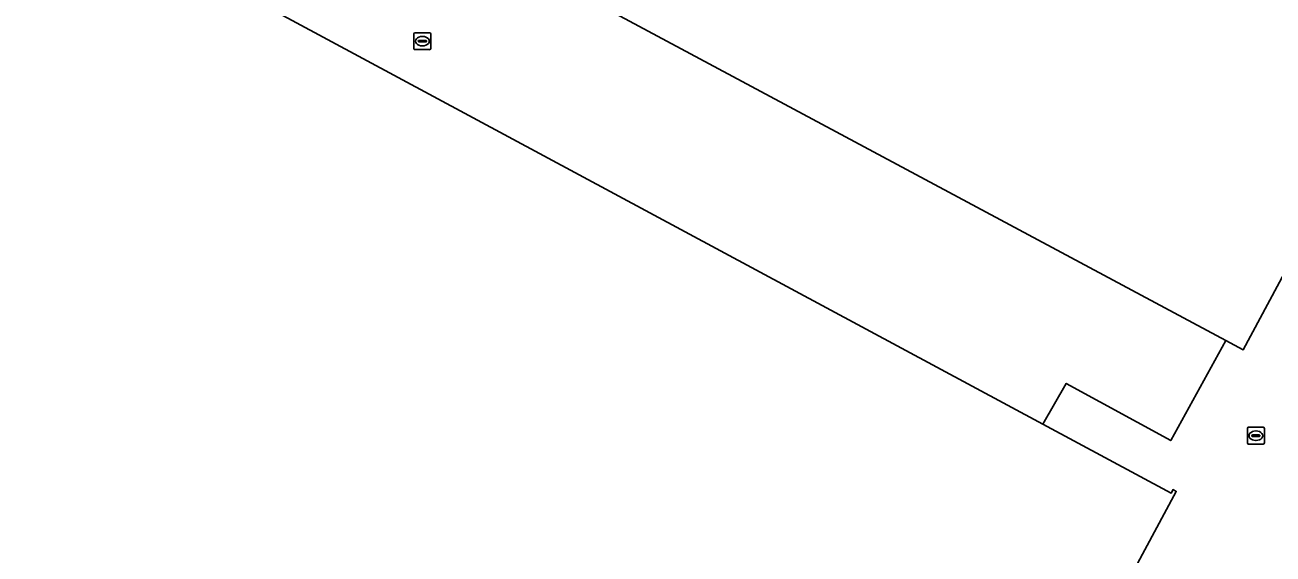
# Model space of a CAD drawing. Extents: x 159489 to 160304, y 383825 to 384531.
# Drawn here: x 159768.9 to 159842.4, y 384342.7 to 384373.9 of the extents above; entities that cross this region are included whole.
import ezdxf

# ---------------------------------------------------------------- set-up
doc = ezdxf.new("R2010")
doc.units = 0
for name, color, linetype in [('IMGEO_Kolk', 7, 'Continuous'), ('IMGEO_Pand', 7, 'Continuous'), ('IMGEO_Rijbaan_lokaal_open', 7, 'Continuous'), ('IMGEO_Rioolput', 7, 'Continuous'), ('IMGEO_Voetpad_open', 7, 'Continuous')]:
    doc.layers.add(name, color=color, linetype=linetype)

msp = doc.modelspace()

# ---------------------------------------------------------------- linework, layer by layer
at = {"layer": 'IMGEO_Kolk'}
for p, q in [((159841.012, 384350.149), (159841.864, 384350.149)), ((159840.937, 384349.223), (159840.937, 384350.075)), ((159841.196, 384349.643), (159841.196, 384349.655)), ((159841.634, 384349.606), (159841.236, 384349.606)), ((159841.239, 384349.692), (159841.637, 384349.692)), ((159841.448, 384349.369), (159841.423, 384349.369)), ((159841.425, 384349.929), (159841.45, 384349.929)), ((159841.68, 384349.655), (159841.68, 384349.643)), ((159841.938, 384350.075), (159841.938, 384349.223)), ((159841.864, 384349.149), (159841.012, 384349.149))]:
    msp.add_line(p, q, dxfattribs=at)
for points in [[(159841.012, 384350.149), (159841.864, 384350.149)], [(159840.937, 384349.223), (159840.937, 384350.075)], [(159841.938, 384350.075), (159841.938, 384349.223)], [(159841.864, 384349.149), (159841.012, 384349.149)]]:
    msp.add_lwpolyline(points, dxfattribs=at)
for centre, radius, start, end in [((159841.014, 384350.073), 0.0765, 91.55205, 178.44795), ((159841.014, 384350.073), 0.0765, 91.55205, 178.44795), ((159841.862, 384350.073), 0.0765, 1.55205, 88.44795), ((159841.862, 384350.073), 0.0765, 1.55205, 88.44795), ((159841.236, 384349.652), 0.0403, 85.87752, 175.75265), ((159841.233, 384349.642), 0.0366, 178.93798, 274.71019), ((159841.637, 384349.649), 0.043, 264.86636, 352.45326), ((159841.641, 384349.654), 0.0386, 1.73085, 96.63898), ((159841.014, 384349.225), 0.0765, 181.55205, 268.44795), ((159841.014, 384349.225), 0.0765, 181.55205, 268.44795), ((159841.862, 384349.225), 0.0765, 271.55205, 358.44795), ((159841.862, 384349.225), 0.0765, 271.55205, 358.44795)]:
    msp.add_arc(centre, radius, start, end, dxfattribs=at)
for centre, major_axis, ratio, start_param, end_param in [((159841.424, 384349.649), (-0.387, 0.002), 0.722429, 4.712389, 7.853982), ((159841.449, 384349.649), (-0.39, 0.002), 0.717154, 1.570796, 4.712389)]:
    msp.add_ellipse(centre, major_axis=major_axis, ratio=ratio, start_param=start_param, end_param=end_param, dxfattribs=at)
at = {"layer": 'IMGEO_Pand'}
msp.add_lwpolyline([(159820.367, 384393.976), (159808.338, 384400.421), (159808.22, 384400.2), (159808.634, 384399.978), (159803.696, 384390.828), (159801.96, 384387.612), (159797.015, 384378.449), (159796.609, 384378.665), (159796.468, 384378.4), (159839.667, 384355.269), (159840.696, 384354.718), (159853.289, 384378.19), (159853.651, 384378.489), (159853.339, 384378.867), (159846.64, 384386.981), (159846.255, 384386.663), (159846.354, 384386.59), (159843.582, 384381.538)], close=True, dxfattribs=at)
msp.add_lwpolyline([(159721.26, 384362.516), (159807.547, 384316.187), (159817.41, 384310.892), (159817.329, 384310.742), (159817.514, 384310.643), (159821.424, 384317.908), (159822.662, 384320.208), (159834.32, 384341.87), (159836.742, 384346.371), (159836.557, 384346.471), (159836.448, 384346.268), (159828.873, 384350.338), (159784.623, 384374.112), (159783.258, 384374.845), (159783.397, 384375.103), (159766.339, 384384.271)], dxfattribs=at)
at = {"layer": 'IMGEO_Rijbaan_lokaal_open'}
msp.add_lwpolyline([(159857.652, 384367.078), (159859.153, 384369.778), (159861.086, 384371.322), (159855.558, 384378.013), (159854.236, 384379.608), (159853.339, 384378.867), (159853.651, 384378.489), (159853.289, 384378.19), (159840.696, 384354.718), (159839.667, 384355.269), (159836.423, 384349.361), (159830.254, 384352.731), (159828.873, 384350.338), (159836.448, 384346.268), (159836.557, 384346.471), (159836.742, 384346.371), (159834.32, 384341.87), (159834.848, 384341.575), (159836.608, 384340.591), (159841.931, 384337.791), (159844.3, 384342.22)], close=True, dxfattribs=at)
at = {"layer": 'IMGEO_Rioolput'}
for p, q in [((159791.801, 384372.472), (159791.801, 384373.324)), ((159791.876, 384373.398), (159792.728, 384373.398)), ((159792.06, 384372.892), (159792.06, 384372.904)), ((159792.103, 384372.941), (159792.501, 384372.941)), ((159792.289, 384373.178), (159792.314, 384373.178)), ((159792.544, 384372.904), (159792.544, 384372.892)), ((159792.802, 384373.324), (159792.802, 384372.472)), ((159792.728, 384372.398), (159791.876, 384372.398)), ((159792.498, 384372.855), (159792.1, 384372.855)), ((159792.312, 384372.618), (159792.287, 384372.618))]:
    msp.add_line(p, q, dxfattribs=at)
for points in [[(159791.801, 384372.472), (159791.801, 384373.324)], [(159791.876, 384373.398), (159792.728, 384373.398)], [(159792.802, 384373.324), (159792.802, 384372.472)], [(159792.728, 384372.398), (159791.876, 384372.398)]]:
    msp.add_lwpolyline(points, dxfattribs=at)
for centre, radius, start, end in [((159791.878, 384373.322), 0.0765, 91.55205, 178.44795), ((159791.878, 384373.322), 0.0765, 91.55205, 178.44795), ((159792.1, 384372.901), 0.0403, 85.87752, 175.75265), ((159792.505, 384372.903), 0.0386, 1.73085, 96.63898), ((159792.726, 384373.322), 0.0765, 1.55205, 88.44795), ((159792.726, 384373.322), 0.0765, 1.55205, 88.44795), ((159791.878, 384372.474), 0.0765, 181.55205, 268.44795), ((159791.878, 384372.474), 0.0765, 181.55205, 268.44795), ((159792.097, 384372.891), 0.0366, 178.93798, 274.71019), ((159792.501, 384372.898), 0.043, 264.86636, 352.45326), ((159792.726, 384372.474), 0.0765, 271.55205, 358.44795), ((159792.726, 384372.474), 0.0765, 271.55205, 358.44795)]:
    msp.add_arc(centre, radius, start, end, dxfattribs=at)
for centre, major_axis, ratio, start_param, end_param in [((159792.288, 384372.898), (-0.387, 0.002), 0.722429, 4.712389, 7.853982), ((159792.313, 384372.898), (-0.39, 0.002), 0.717154, 1.570796, 4.712389)]:
    msp.add_ellipse(centre, major_axis=major_axis, ratio=ratio, start_param=start_param, end_param=end_param, dxfattribs=at)
at = {"layer": 'IMGEO_Voetpad_open'}
msp.add_lwpolyline([(159784.623, 384374.112), (159828.873, 384350.338), (159830.254, 384352.731), (159836.423, 384349.361), (159839.667, 384355.269), (159796.468, 384378.4)], dxfattribs=at)

doc.saveas('drawing.dxf')
